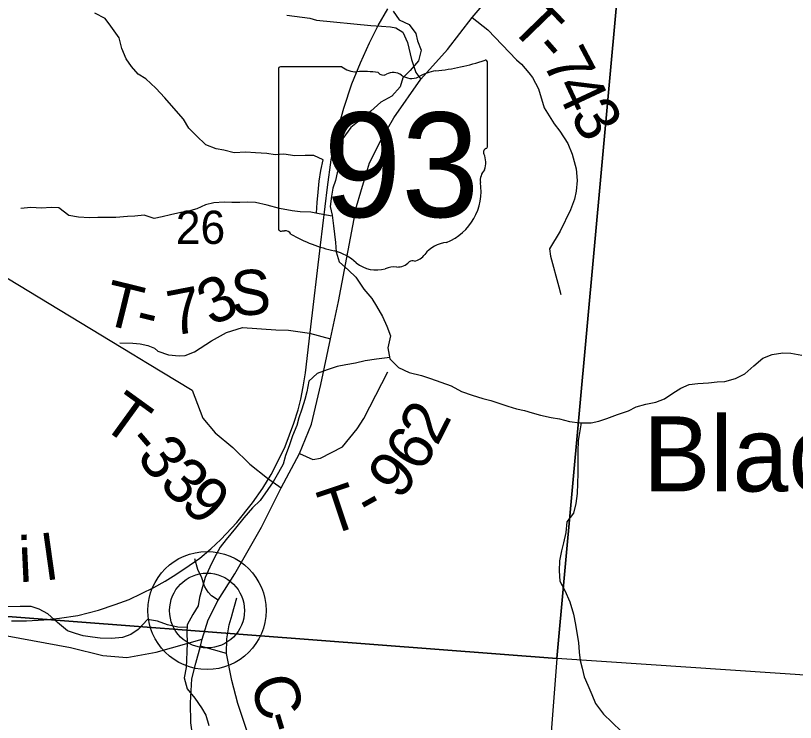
# Model space of a CAD drawing. Extents: x 1715311 to 2083412, y 146837 to 553079.
# Drawn here: x 1938590 to 1943778, y 312601 to 317303 of the extents above; entities that cross this region are included whole.
import ezdxf

# ---------------------------------------------------------------- set-up
doc = ezdxf.new("R2010")
doc.units = 0
for name, color, linetype in [('GM_X_County_Road', 7, 'Continuous'), ('GM_X_County_Road_Text', 7, 'Continuous'), ('GM_X_Major_River', 7, 'Continuous'), ('GM_X_Major_River_Text', 7, 'Continuous'), ('GM_X_Minor_River', 7, 'Continuous'), ('GM_X_Rail_Line', 7, 'Continuous'), ('GM_X_Rail_Line_Text', 7, 'Continuous'), ('GM_X_Section', 7, 'Continuous'), ('GM_X_Section_Text', 7, 'Continuous'), ('GM_X_State_Location', 7, 'Continuous'), ('GM_X_State_Route', 7, 'Continuous'), ('GM_X_State_Shield', 7, 'Continuous'), ('GM_X_Township_Road', 7, 'Continuous'), ('GM_X_Township_Road_Text', 7, 'Continuous'), ('GM_X_Township_ROW', 7, 'Continuous'), ('GM_X_Unincorporated', 7, 'Continuous'), ('GM_X_Unincorporated_Location', 7, 'Continuous')]:
    doc.layers.add(name, color=color, linetype=linetype)

msp = doc.modelspace()

# ---------------------------------------------------------------- linework, layer by layer
at = {"layer": 'GM_X_County_Road'}
for points in [[(1939992.3, 313060), (1939994.6, 313156.2), (1940011.1, 313250.2), (1940031.9, 313316.9), (1940031.9, 313317.6), (1940062, 313430.3)], [(1940148, 312486.7), (1940095.4, 312646.9), (1940069.2, 312726.4), (1940027.8, 312878.8), (1939992.3, 313060), (1939819.8, 313107.1)]]:
    msp.add_lwpolyline(points, dxfattribs=at)
at = {"layer": 'GM_X_Major_River'}
for points in [[(1941103.2, 317333.6), (1941141.3, 317275.5), (1941209.4, 317243.5), (1941253.4, 317185.4), (1941263.5, 317135.3), (1941287.5, 317073.2), (1941269.6, 317003.1), (1941215.5, 316938.9), (1941165.5, 316888.8), (1941147.6, 316828.7), (1941093.6, 316766.5), (1941019.5, 316726.4), (1940953.5, 316668.3), (1940887.5, 316612.1), (1940819.4, 316558), (1940767.4, 316485.8), (1940765.5, 316407.7), (1940765.5, 316357.6), (1940749.5, 316307.5), (1940729.5, 316257.4), (1940717.6, 316205.3), (1940701.6, 316155.2), (1940691.6, 316101.1), (1940683.6, 316033), (1940695.7, 315974.9), (1940705.7, 315904.8), (1940711.8, 315848.7), (1940717.8, 315794.6), (1940723.8, 315732.5), (1940743.9, 315664.4), (1940804, 315610.3), (1940854, 315562.3), (1940906.1, 315484.1), (1940960.2, 315420.1), (1940990.3, 315370), (1941030.3, 315301.9), (1941060.4, 315237.8), (1941084.4, 315171.7), (1941066.5, 315093.6), (1941080.5, 315019.5), (1941138.6, 314961.4), (1941208.7, 314929.4), (1941290.8, 314909.4), (1941350.8, 314889.4), (1941418.9, 314863.4), (1941489, 314839.4), (1941557, 314803.4), (1941627.1, 314777.4), (1941699.2, 314755.4), (1941751.2, 314741.4), (1941811.3, 314721.4), (1941865.3, 314705.4), (1941923.4, 314687.4), (1941975.4, 314675.4), (1942027.5, 314661.4), (1942081.6, 314645.4), (1942153.6, 314629.5), (1942209.7, 314619.5), (1942275.7, 314603.5), (1942343.8, 314593.5), (1942419.9, 314593.6), (1942469.9, 314605.6), (1942523.9, 314623.7), (1942594, 314649.8), (1942668, 314673.9), (1942718, 314700), (1942782.1, 314718), (1942850.1, 314732.1), (1942906.2, 314754.2), (1942962.2, 314790.3), (1943016.2, 314824.4), (1943072.2, 314848.5), (1943128.3, 314856.5), (1943200.3, 314860.6), (1943258.4, 314866.6), (1943308.4, 314868.6), (1943380.5, 314888.7), (1943442.5, 314920.8)], [(1943442.5, 314920.8), (1943500.5, 314973), (1943560.5, 315025.1), (1943624.6, 315049.2), (1943694.6, 315059.2), (1943746.7, 315057.3), (1943820.7, 315043.3)]]:
    msp.add_lwpolyline(points, dxfattribs=at)
at = {"layer": 'GM_X_Minor_River'}
for points in [[(1940592, 315988.1), (1940595.5, 316059), (1940603.5, 316129.1), (1940609.5, 316201.2), (1940621.4, 316273.4), (1940635.4, 316343.5), (1940575.3, 316371.5), (1940517.3, 316371.5), (1940447.2, 316369.4), (1940375.2, 316381.4), (1940317.1, 316377.4), (1940261.1, 316385.3), (1940187, 316391.3), (1940121, 316395.3), (1940044.9, 316391.2), (1939974.8, 316407.2), (1939924.8, 316417.2), (1939856.7, 316443.2), (1939790.6, 316505.2), (1939742.6, 316555.3), (1939706.5, 316613.4), (1939642.4, 316687.5), (1939582.3, 316755.5), (1939522.2, 316819.6), (1939456.1, 316881.7), (1939406.1, 316913.7), (1939362, 316965.8), (1939326, 317015.8), (1939297.9, 317083.9), (1939279.8, 317156.1), (1939223.8, 317234.2), (1939185.7, 317284.2), (1939117.6, 317320.2)], [(1940696.5, 315968.7), (1940609.6, 315984.8), (1940555.5, 315994.8), (1940483.5, 315996.8), (1940429.4, 316004.8), (1940345.4, 316020.7), (1940263.3, 316042.7), (1940185.2, 316060.7), (1940133.2, 316062.7), (1940081.1, 316060.6), (1940029.1, 316060.6), (1939977, 316062.6), (1939909, 316058.5), (1939852.9, 316044.5), (1939794.9, 316018.4), (1939740.9, 316002.3), (1939688.8, 315992.3), (1939620.8, 315978.2), (1939564.7, 315964.1), (1939512.7, 315954.1), (1939446.6, 315976.1), (1939384.6, 315970), (1939334.6, 315966), (1939256.5, 315959.9), (1939136.4, 315959.8), (1939082.4, 315957.8), (1939008.3, 315961.8), (1938944.2, 315973.8), (1938878.2, 316023.8), (1938826.1, 316025.8), (1938762.1, 316021.7), (1938692, 316025.7), (1938625.9, 316019.6)], [(1941079, 315027.7), (1940990.4, 315017.4), (1940916.4, 315007.3), (1940852.3, 314991.2), (1940788.3, 314979.2), (1940730.3, 314969.1), (1940662.2, 314947), (1940596.2, 314923), (1940542.2, 314870.8), (1940528.2, 314800.7), (1940514.2, 314748.6), (1940494.2, 314684.5), (1940474.3, 314626.3), (1940460.3, 314576.2), (1940432.3, 314508.1), (1940410.3, 314440), (1940386.3, 314375.8), (1940370.3, 314319.7), (1940340.3, 314263.6), (1940304.3, 314201.5), (1940268.3, 314149.4), (1940218.3, 314077.2), (1940166.3, 314029.1), (1940108.3, 313960.9), (1940052.3, 313892.8), (1939990.3, 313816.6), (1939952.3, 313766.5), (1939912.3, 313694.3), (1939882.3, 313634.2), (1939852.3, 313564.1), (1939834.4, 313501.9), (1939814.4, 313431.8), (1939804.4, 313375.7), (1939768.4, 313319.6), (1939732.4, 313249.4), (1939728.4, 313199.3), (1939732.5, 313131.2), (1939728.5, 313071.1), (1939726.5, 313017), (1939724.6, 312964.9), (1939712.6, 312896.8), (1939732.7, 312824.7), (1939782.7, 312762.6), (1939826.8, 312698.5), (1939854.9, 312648.4), (1939874.9, 312580.3)], [(1942353.8, 314593.5), (1942341.8, 314527.4), (1942331.9, 314475.3), (1942329.9, 314403.2), (1942330, 314256.9), (1942326, 314124.7), (1942318.1, 314056.5), (1942302.1, 313992.4), (1942258.1, 313934.3), (1942250.1, 313864.2), (1942236.2, 313796), (1942222.2, 313741.9), (1942208.2, 313675.8), (1942206.2, 313609.7), (1942210.3, 313539.6), (1942244.3, 313477.5), (1942278.4, 313403.4), (1942302.5, 313321.2), (1942314.5, 313253.1), (1942324.6, 313197), (1942334.6, 313132.9), (1942338.6, 313068.8), (1942346.7, 313012.7), (1942358.7, 312962.6), (1942372.8, 312904.5), (1942396.8, 312848.5), (1942422.9, 312786.4), (1942448.9, 312726.3), (1942501, 312656.2), (1942557.1, 312602.1), (1942621.2, 312540.1)], [(1939731, 313231.9), (1939670.4, 313233.4), (1939600.3, 313249.3), (1939534.2, 313275.3), (1939468.2, 313285.3), (1939406.2, 313219.2), (1939356.1, 313185.1), (1939302.1, 313165), (1939228.1, 313158.9), (1939152, 313160.9), (1939101.9, 313168.9), (1939039.9, 313176.8), (1938987.8, 313192.8), (1938935.8, 313210.8), (1938869.7, 313264.9), (1938805.6, 313323), (1938747.6, 313353), (1938693.5, 313371), (1938621.4, 313372.9), (1938537.4, 313368.9)]]:
    msp.add_lwpolyline(points, dxfattribs=at)
at = {"layer": 'GM_X_Rail_Line'}
for points in [[(1939142.7, 313348.2), (1939253.4, 313384.5), (1939344.9, 313418.8), (1939428.8, 313457.9), (1939509.9, 313498.9), (1939586.1, 313540.9), (1939656.7, 313584.7), (1939745.4, 313644.8), (1939816, 313694.4), (1939888.9, 313754.9), (1939955.2, 313816.9), (1940062.8, 313929.7), (1940165.9, 314060.6), (1940234.6, 314159.2), (1940290, 314250.7), (1940345.2, 314358.1), (1940382.8, 314435.8), (1940440.5, 314591.2), (1940469.1, 314679.9), (1940487.3, 314750.9), (1940503, 314833.9), (1940518.7, 314926.4), (1940550.7, 315195.8), (1940618.9, 315777), (1940664.6, 316162.2), (1940689.4, 316342.9), (1940709, 316443.5), (1940731.4, 316537.4), (1940772.9, 316686.7), (1940826.7, 316848.8), (1940884.4, 316988.9), (1940944, 317121.5), (1941003.1, 317237.3), (1941067.5, 317347.5)], [(1938562, 313275.8), (1938663.1, 313276.7), (1938778.5, 313282.4), (1938883.4, 313293.9), (1939005.4, 313313), (1939142.7, 313348.2)]]:
    msp.add_lwpolyline(points, dxfattribs=at)
at = {"layer": 'GM_X_Section'}
for points in [[(1937492.1, 318936.1), (1942687, 318470.6), (1942190, 313025.5), (1936971.4, 313425)], [(1947914.1, 318010.6), (1947726.7, 315880.4), (1947440.5, 312674.1), (1942190, 313025.5), (1942687, 318470.6)], [(1942190, 313025.5), (1941804.6, 308012.1), (1936528.9, 308421.6), (1936971.4, 313425)]]:
    msp.add_lwpolyline(points, close=True, dxfattribs=at)
at = {"layer": 'GM_X_State_Route'}
for points in [[(1939832, 313155.1), (1939871.2, 313283.8), (1939938.5, 313413), (1940049.7, 313588.5), (1940227, 313898.8), (1940358.1, 314160.7), (1940479.8, 314389.1), (1940558, 314584.6), (1940620.6, 314848), (1940685.8, 315153.1), (1940737.9, 315400.8), (1940859, 316034.1), (1940886.6, 316131.5), (1940917.9, 316234.5), (1940945.2, 316324.4), (1941021.2, 316476.4), (1941106.2, 316623), (1941287, 316879.7), (1941464.7, 317078), (1941627.2, 317289.9), (1941987.2, 317713.1)], [(1933467.4, 314323.2), (1933783.3, 314375.4), (1934041.4, 314361.5), (1934351.4, 314305.5), (1934471.5, 314276.9), (1936234, 313857.2), (1936264.7, 313844.2), (1936824.2, 313607), (1937154.4, 313456.8), (1937353, 313393.5), (1938954.9, 313100), (1939171.3, 313045.9), (1939330.5, 313032.2), (1939525.5, 313068.7), (1939832, 313155.1)], [(1940781.5, 308049.3), (1940589.9, 308413.9), (1940499.4, 308589.5), (1940290.3, 309016.9), (1940120.5, 309293.5), (1940003, 309489.7), (1939919.9, 309645.2), (1939855, 309839.3), (1939807, 310055.7), (1939803.3, 310222.2), (1939812.5, 310390.6), (1939821.8, 310549.6), (1939851.8, 310722.8), (1939894.7, 311101.4), (1939915.9, 311431), (1939913.4, 311625.3), (1939883.1, 311842.3), (1939773.5, 312470.6), (1939756.3, 312598.5), (1939753.2, 312731.9), (1939761.8, 312890.4), (1939789.7, 312994), (1939819.8, 313107.1), (1939832, 313155.1)]]:
    msp.add_lwpolyline(points, dxfattribs=at)
at = {"layer": 'GM_X_State_Shield'}
for p, q in [((1941730.6, 316436.8), (1941730.6, 316989.5)), ((1940338.4, 316945.2), (1940338.4, 315888.5)), ((1940759.8, 316963.3), (1940352.1, 316963.3)), ((1941730.5, 316436.9), (1941730.6, 316436.8))]:
    msp.add_line(p, q, dxfattribs=at)
for centre, radius, start, end in [((1941234.7, 318403.9), 1476.4, 275.8445, 288.9065), ((1941715.2, 316991.8), 15.5, 351.8621, 97.738), ((1940354.4, 316947.4), 16.1, 98.1301, 188.1301), ((1940856.9, 317086), 156.4, 231.6195, 271.1119), ((1940908.8, 316370.1), 561.6, 80.4867, 94.9883), ((1941102.6, 316830.8), 93.8, 54.4667, 119.1411), ((1941423, 316640.6), 297, 97.3462, 120.7689), ((1941036.3, 316952.9), 45.1, 219.7921, 297.1024), ((1941223.7, 316998.3), 112.9, 233.8562, 294.8282), ((1941727, 316396.2), 24, 107.944, 210.337), ((1941714.1, 316434.6), 16.6, 289.6038, 7.7341), ((1941574.4, 316326.3), 144, 340.033, 23.6496), ((1941786.1, 316205.5), 104.8, 136.8065, 186.9296), ((1941317.4, 316135.1), 369.3, 292.3089, 8.9858), ((1940354.5, 315886.2), 16.3, 171.9584, 258.3066), ((1940357, 315994.3), 124.2, 267.339, 280.6039), ((1940382.4, 315827.6), 44.8, 29.7484, 93.2717), ((1940947.7, 316776.9), 1066.1, 240.4129, 257.1985), ((1941473.1, 315591.9), 202.2, 94.4031, 142.5768), ((1940629.8, 315413.8), 333.6, 47.1842, 75.836), ((1941216.9, 315786.1), 119.3, 282.8732, 323.2771), ((1940990.6, 315822.3), 211.7, 230.7004, 286.2918), ((1941112.9, 315457), 173.9, 85.6951, 111.2099), ((1941128.4, 315743.2), 112.8, 268.777, 315.5493), ((1941230.4, 315640.9), 31.8, 65.7517, 132.6484)]:
    msp.add_arc(centre, radius, start, end, dxfattribs=at)
at = {"layer": 'GM_X_Township_Road'}
for points in [[(1940395.4, 317305.9), (1940547.7, 317287.3), (1940593, 317273.2), (1940952.8, 317236.8), (1941024.2, 317232.2), (1941085, 317227.6), (1941119.9, 317223.1), (1941165.5, 317194.2), (1941197.4, 317124.3), (1941224.7, 317011.9), (1941253.6, 316923.8), (1941287, 316879.7)], [(1941627.2, 317289.9), (1941731.3, 317209.6), (1941921.9, 317009.4), (1941955.6, 316979.7), (1942005.4, 316922.3), (1942029.3, 316891.5), (1942068, 316815.3), (1942107.8, 316689), (1942172.7, 316584.2), (1942210.2, 316535.3), (1942264.8, 316452.3), (1942293.3, 316380.6), (1942319.4, 316283.8), (1942327.3, 316206.7), (1942320.6, 316135.3), (1942309.2, 316083), (1942281.5, 316012), (1942213, 315869.5), (1942141.8, 315751), (1942149.4, 315703.9), (1942204.4, 315499.1), (1942218.2, 315447.7)], [(1939284.7, 315126.7), (1939371.1, 315124.9), (1939420.1, 315119.4), (1939469.3, 315107.6), (1939514.7, 315091.2), (1939536.5, 315070.3), (1939608.4, 315046.6), (1939677.5, 315039.4), (1939717.5, 315042.1), (1939781.2, 315067.1), (1939893.3, 315140.1), (1939992.3, 315194.8), (1940099.2, 315228.7), (1940320.8, 315213.1), (1940406.8, 315210.5), (1940545, 315189.6), (1940685.8, 315153.1)], [(1939365.2, 315052.1), (1939466.8, 314990.6), (1939764.1, 314810.4), (1939836.2, 314624), (1939918.4, 314527.8), (1940034.5, 314429.9), (1940149.2, 314318.1), (1940265.8, 314224.8), (1940358.1, 314160.7)], [(1940479.8, 314389.1), (1940567.4, 314350.4), (1940618.3, 314359.7), (1940766.1, 314433.6), (1940863.1, 314553.8), (1940907, 314623.1), (1941066.4, 314932.7)], [(1939842.2, 313521.5), (1939828.8, 313561.7), (1939802.5, 313617.4), (1939781.9, 313688.7)], [(1939938.5, 313413), (1939894.6, 313443.5), (1939871.4, 313467.9), (1939848.3, 313503.2), (1939842.2, 313521.5)]]:
    msp.add_lwpolyline(points, dxfattribs=at)
at = {"layer": 'GM_X_Township_ROW'}
msp.add_lwpolyline([(1938123.4, 315804.5), (1939365.2, 315052.1)], dxfattribs=at)
at = {"layer": 'GM_X_Unincorporated'}
for radius in [392.8, 249]:
    msp.add_circle((1939863.8, 313344.9), radius, dxfattribs=at)
at = {"layer": 'GM_X_Unincorporated_Location'}
msp.add_line((1939863.8, 313344.9), (1939863.8, 313344.9), dxfattribs=at)

# ---------------------------------------------------------------- texts
at = {"layer": 'GM_X_County_Road_Text'}
for s, rotation, p in [('C', 286.7956, (1940146, 312870.1)), ('-', 286.9161, (1940216.9, 312635.3))]:
    msp.add_text(s, height=300, rotation=rotation, dxfattribs=at).set_placement(p)
at = {"layer": 'GM_X_Major_River_Text'}
msp.add_text('Black', height=499.99, rotation=359.9982, dxfattribs=at).set_placement((1942765.7, 314137.2))
at = {"layer": 'GM_X_Rail_Line_Text'}
for s, rotation, p in [('l', 7.9695, (1938792.4, 313543.8)), ('i', 2.7161, (1938616.1, 313533.6))]:
    msp.add_text(s, height=299, rotation=rotation, dxfattribs=at).set_placement(p)
at = {"layer": 'GM_X_Section_Text'}
msp.add_text('26', height=221, rotation=0, dxfattribs=at).set_placement((1939656, 315784.3))
at = {"layer": 'GM_X_State_Location'}
for s in ['s', 'r']:
    msp.add_text(s, height=1, dxfattribs=at).set_placement((1941018.8, 316346.6))
msp.add_text('93', height=1, rotation=0, dxfattribs=at).set_placement((1940767, 316273.8))
at = {"layer": 'GM_X_State_Shield'}
msp.add_text('93', height=696.1, dxfattribs=at).set_placement((1940638.8, 315963))
at = {"layer": 'GM_X_Township_Road_Text'}
for s, rotation, p in [('T', 314.1112, (1941866.5, 317228.7)), ('-', 311.2808, (1942019.7, 317070.8)), ('7', 297.9428, (1942089.8, 316994.2)), ('4', 295.0174, (1942173.9, 316835.9)), ('3', 302.557, (1942272.2, 316632)), ('S', 2.8202, (1940028, 315305.5)), ('T', 346.11, (1939155.3, 315256.3)), ('3', 26.181, (1939894.6, 315232.7)), ('7', 10.9879, (1939632.5, 315170.2)), ('-', 346.332, (1939374, 315202.3)), ('T', 324.0858, (1939146.2, 314576.7)), ('2', 63.06, (1941395.2, 314433.4)), ('6', 58.8558, (1941288, 314254.3)), ('-', 310.5981, (1939313.9, 314458)), ('3', 306.1139, (1939389.5, 314370.1)), ('9', 50.1247, (1941140.6, 314071.9)), ('3', 316.4118, (1939536.3, 314177.9)), ('9', 318.254, (1939676.8, 314044.4)), ('T', 18.5407, (1940673.3, 313840.1)), ('-', 29.1907, (1940941.6, 313936))]:
    msp.add_text(s, height=300, rotation=rotation, dxfattribs=at).set_placement(p)

doc.saveas('drawing.dxf')
